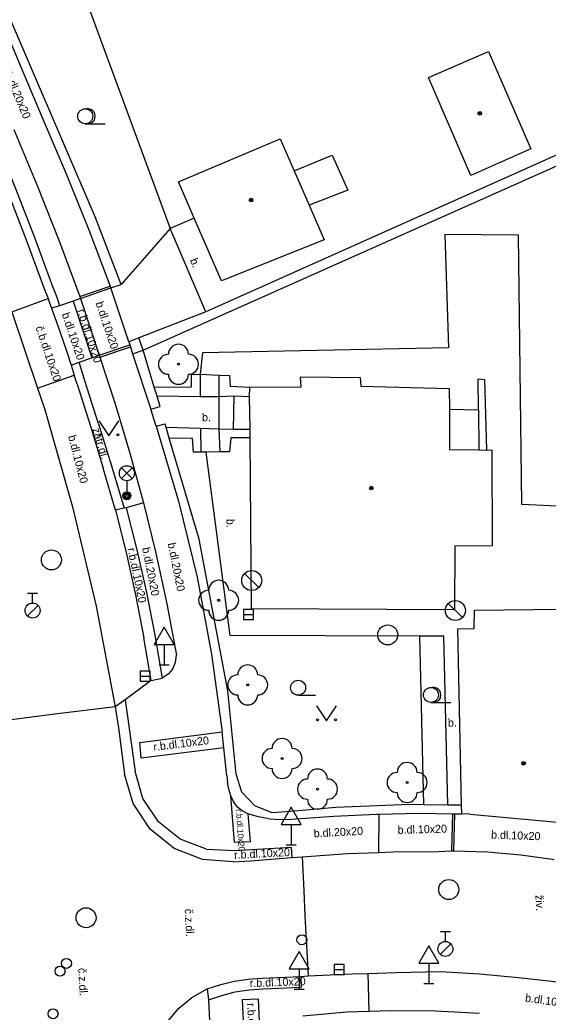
# Model space of a CAD drawing. Extents: x -600309 to -598967, y -1161267 to -1160292.
# Drawn here: x -599780.47 to -599754.06, y -1160431.81 to -1160382.2 of the extents above; entities that cross this region are included whole.
import ezdxf

# ---------------------------------------------------------------- set-up
doc = ezdxf.new("R2010")
doc.units = 0
for name, color, linetype in [('Level 10', 7, 'Continuous'), ('Level 11', 7, 'Continuous'), ('Level 21', 7, 'Continuous'), ('Level 22', 7, 'Continuous'), ('Level 27', 7, 'Continuous'), ('Level 28', 7, 'Continuous'), ('Level 33', 7, 'Continuous'), ('Level 34', 7, 'Continuous'), ('Level 36', 7, 'Continuous'), ('Level 39', 7, 'Continuous'), ('Level 40', 7, 'Continuous'), ('Level 5', 7, 'Continuous'), ('Level 7', 7, 'Continuous'), ('Level 8', 7, 'Continuous')]:
    doc.layers.add(name, color=color, linetype=linetype)

msp = doc.modelspace()

# ---------------------------------------------------------------- linework, layer by layer
at = {"layer": 'Level 10'}
for points in [[(-599782.1, -1160388.28), (-599781.1, -1160390.73), (-599780.15, -1160393.2)], [(-599780.15, -1160393.2), (-599779.23, -1160395.68)], [(-599779.23, -1160395.68), (-599779.11, -1160395.99), (-599779.06, -1160396.13)], [(-599779.06, -1160396.13), (-599779, -1160396.3), (-599778.89, -1160396.62)], [(-599778.89, -1160396.62), (-599778.49, -1160397.73), (-599778.11, -1160398.85), (-599777.91, -1160399.46), (-599777.75, -1160399.97)], [(-599777.61, -1160400.42), (-599777.75, -1160399.97)], [(-599777.61, -1160400.42), (-599776.94, -1160402.51), (-599776.3, -1160404.61)], [(-599775.68, -1160406.72), (-599776.3, -1160404.61)], [(-599775.68, -1160406.72), (-599775.15, -1160408.83), (-599774.68, -1160410.95), (-599774.27, -1160413.09)], [(-599773.91, -1160415.23), (-599774.27, -1160413.09)], [(-599773.91, -1160415.23), (-599775.21, -1160416.2), (-599775.71, -1160416.54)], [(-599775.71, -1160416.54), (-599775.53, -1160417.59), (-599775.23, -1160419.91)], [(-599769.8, -1160424.29), (-599771.33, -1160424.18), (-599772.76, -1160423.62), (-599773.95, -1160422.66), (-599774.8, -1160421.38), (-599775.23, -1160419.91)], [(-599766.35, -1160424.05), (-599764.09, -1160423.88), (-599762.53, -1160423.82), (-599761.83, -1160423.79), (-599759.56, -1160423.77)], [(-599759.56, -1160423.77), (-599758.88, -1160423.75), (-599758.78, -1160423.75)], [(-599758.78, -1160423.75), (-599757.1, -1160423.8), (-599755.43, -1160423.94), (-599753.86, -1160424.16), (-599753.76, -1160424.17)], [(-599769.8, -1160424.29), (-599768.94, -1160424.25)], [(-599768.94, -1160424.25), (-599767.51, -1160424.12)], [(-599767.51, -1160424.12), (-599766.86, -1160424.08), (-599766.35, -1160424.05)], [(-599766.05, -1160430), (-599763.85, -1160429.89), (-599763.08, -1160429.87), (-599761.65, -1160429.82), (-599759.45, -1160429.78)], [(-599759.45, -1160429.78), (-599757.49, -1160429.9), (-599755.54, -1160430.07), (-599753.59, -1160430.29), (-599751.65, -1160430.57)], [(-599771.1, -1160430.64), (-599770.43, -1160430.42), (-599769.75, -1160430.26), (-599769.06, -1160430.16), (-599768.36, -1160430.11)], [(-599768.36, -1160430.11), (-599766.43, -1160430.02), (-599766.05, -1160430)], [(-599773.52, -1160433.08), (-599773.1, -1160432.31), (-599772.54, -1160431.63), (-599771.87, -1160431.07), (-599771.1, -1160430.64)]]:
    msp.add_lwpolyline(points, dxfattribs=at)
at = {"layer": 'Level 11'}
for points in [[(-599780.77, -1160387.68), (-599779.6, -1160390.48), (-599778.49, -1160393.29), (-599777.47, -1160396.03), (-599777.43, -1160396.13)], [(-599781.72, -1160388.08), (-599780.71, -1160390.55), (-599779.75, -1160393.03), (-599778.83, -1160395.53)], [(-599766.76, -1160389.75), (-599764.85, -1160388.96), (-599764.08, -1160390.7199), (-599766, -1160391.4699)], [(-599771.75, -1160392.11), (-599772.96, -1160392.63)], [(-599772.96, -1160392.63), (-599775.4, -1160395.43)], [(-599771.17, -1160396.8), (-599772.96, -1160392.63)], [(-599750.25, -1160410.97), (-599752.62, -1160411), (-599752.54, -1160406.56), (-599755.37, -1160406.43), (-599755.54, -1160392.97), (-599759.22, -1160392.93), (-599759.05, -1160398.6), (-599771.33, -1160398.85), (-599771.45, -1160399.92)], [(-599778.83, -1160395.53), (-599778.71, -1160395.85), (-599778.59, -1160396.17), (-599778.48, -1160396.49)], [(-599777.47, -1160396.03), (-599775.95, -1160395.51)], [(-599777.43, -1160396.13), (-599775.92, -1160395.6)], [(-599780.86, -1160396.79), (-599779.06, -1160396.13)], [(-599777.43, -1160396.13), (-599777.8, -1160396.27), (-599778.48, -1160396.49)], [(-599777.43, -1160396.13), (-599776.5, -1160398.96)], [(-599778.48, -1160396.49), (-599778.89, -1160396.62)], [(-599777.8, -1160396.27), (-599776.87, -1160399.09)], [(-599780.86, -1160396.79), (-599779.58, -1160400.62)], [(-599776.5, -1160398.96), (-599774.97, -1160398.44)], [(-599776.47, -1160399.06), (-599774.94, -1160398.54)], [(-599777.51, -1160399.32), (-599776.87, -1160399.09), (-599776.5, -1160398.96)], [(-599776.5, -1160398.96), (-599776.47, -1160399.06), (-599775.7, -1160401.4)], [(-599777.91, -1160399.46), (-599777.51, -1160399.32)], [(-599777.2, -1160400.29), (-599777.51, -1160399.32)], [(-599779.58, -1160400.62), (-599777.75, -1160399.97)], [(-599773.75, -1160400.56), (-599771.88, -1160400.54), (-599771.88, -1160399.93), (-599771.45, -1160399.92)], [(-599771.45, -1160399.92), (-599771.46, -1160401.04)], [(-599771.45, -1160399.92), (-599770.51, -1160399.96)], [(-599770.51, -1160401.05), (-599770.51, -1160399.96)], [(-599770.51, -1160399.96), (-599769.99, -1160399.98), (-599769.96, -1160400.52), (-599768.98, -1160400.57)], [(-599757.55, -1160401.69), (-599757.56, -1160400.14), (-599757.24, -1160400.18), (-599757.14, -1160403.71)], [(-599779.58, -1160400.62), (-599779.24, -1160401.63), (-599777.84, -1160406.55), (-599776.66, -1160411.52), (-599775.71, -1160416.54)], [(-599776.53, -1160402.39), (-599777.2, -1160400.29)], [(-599771.46, -1160401.04), (-599773.61, -1160401.02)], [(-599770.51, -1160401.05), (-599771.46, -1160401.04)], [(-599769.78, -1160401.01), (-599770.51, -1160401.05)], [(-599770.51, -1160402.65), (-599770.51, -1160401.05)], [(-599769.78, -1160401.01), (-599769.8, -1160402.6599)], [(-599768.99, -1160401.04), (-599769.78, -1160401.01)], [(-599775.7, -1160401.4), (-599774.97, -1160403.86)], [(-599759, -1160401.67), (-599757.55, -1160401.69)], [(-599757.55, -1160401.69), (-599757.52, -1160403.69)], [(-599776.53, -1160402.39), (-599775.88, -1160404.5), (-599775.26, -1160406.62)], [(-599773.1599, -1160402.56), (-599771.44, -1160402.62)], [(-599771.44, -1160402.62), (-599771.42, -1160403.81)], [(-599771.44, -1160402.62), (-599770.51, -1160402.65)], [(-599770.45, -1160403.8), (-599770.51, -1160402.65)], [(-599770.51, -1160402.65), (-599769.8, -1160402.6599)], [(-599769.8, -1160402.6599), (-599768.95, -1160402.67)], [(-599771.42, -1160403.81), (-599771.79, -1160403.81), (-599771.84, -1160403.13), (-599773, -1160403.11)], [(-599768.96, -1160403.1), (-599769.92, -1160403.1), (-599769.99, -1160403.79), (-599770.45, -1160403.8)], [(-599774.97, -1160403.86), (-599774.29, -1160406.34)], [(-599770.45, -1160403.8), (-599771.15, -1160403.81), (-599771.42, -1160403.81)], [(-599769.95, -1160412.98), (-599771.15, -1160403.81)], [(-599775.26, -1160406.62), (-599775.68, -1160406.72)], [(-599774.29, -1160406.34), (-599775.15, -1160406.59), (-599775.26, -1160406.62)], [(-599775.15, -1160406.59), (-599774.62, -1160408.7), (-599774.14, -1160410.83), (-599773.72, -1160412.96), (-599773.36, -1160415.11)], [(-599774.29, -1160406.34), (-599773.67, -1160408.86), (-599773.12, -1160411.4), (-599772.64, -1160413.96)], [(-599759.28, -1160413.02), (-599760.48, -1160413.02), (-599769.95, -1160412.98)], [(-599759.07, -1160421.46), (-599759.28, -1160413.02)], [(-599758.57, -1160412.65), (-599757.76, -1160412.63)], [(-599772.68, -1160414.32), (-599772.64, -1160413.96)], [(-599772.82, -1160414.65), (-599772.68, -1160414.32)], [(-599772.82, -1160414.65), (-599773.05, -1160414.92), (-599773.36, -1160415.11)], [(-599773.91, -1160415.23), (-599773.36, -1160415.11)], [(-599775.71, -1160416.54), (-599778.72, -1160416.92), (-599781.69, -1160417.29)], [(-599775.21, -1160416.2), (-599774.71, -1160419.78)], [(-599770.28, -1160418.59), (-599774.4, -1160419.11), (-599774.47, -1160418.33), (-599770.36, -1160417.79)], [(-599771.14, -1160423.66), (-599772.45, -1160423.16), (-599773.54, -1160422.29), (-599774.32, -1160421.13), (-599774.71, -1160419.78)], [(-599769.07, -1160421.89), (-599768.96, -1160423.29), (-599769.74, -1160423.33), (-599769.92, -1160420.99)], [(-599762.53, -1160423.82), (-599762.51, -1160421.91)], [(-599758.88, -1160423.75), (-599758.82, -1160421.89)], [(-599758.78, -1160423.75), (-599758.72, -1160421.89)], [(-599771.14, -1160423.66), (-599769.74, -1160423.73)], [(-599769.74, -1160423.73), (-599766.89, -1160423.56)], [(-599766.86, -1160424.08), (-599766.89, -1160423.56)], [(-599766.35, -1160424.05), (-599766.27, -1160425.74), (-599766.22, -1160426.98), (-599766.05, -1160430)], [(-599763.08, -1160429.87), (-599763.03, -1160431.76)], [(-599766.43, -1160430.02), (-599766.4, -1160430.56)], [(-599771.1, -1160430.64), (-599771.04, -1160431.2), (-599769.82, -1160456.9)], [(-599771.04, -1160431.2), (-599770.38, -1160430.97), (-599769.7, -1160430.8), (-599769.01, -1160430.69)], [(-599769.01, -1160430.69), (-599768.31, -1160430.64)], [(-599768.31, -1160430.64), (-599766.4, -1160430.56)], [(-599769.18, -1160434.77), (-599769.34, -1160431.18), (-599768.56, -1160431.14), (-599768.47, -1160433.04)]]:
    msp.add_lwpolyline(points, dxfattribs=at)
at = {"layer": 'Level 21'}
for points in [[(-599778.01, -1160378.91), (-599772.96, -1160392.63)], [(-599760.27, -1160421.44), (-599760.48, -1160413.02)]]:
    msp.add_lwpolyline(points, dxfattribs=at)
at = {"layer": 'Level 22'}
for centre in [(-599772.54, -1160399.42), (-599770.53, -1160411.22), (-599769.08, -1160415.45), (-599767.36, -1160419.13), (-599761.11, -1160420.33), (-599765.59, -1160420.66)]:
    msp.add_circle(centre, 0.05, dxfattribs=at)
for centre, start, end in [((-599772.54, -1160398.92), 0, 180), ((-599773.04, -1160399.42), 90, 270), ((-599772.04, -1160399.42), 270, 90), ((-599772.54, -1160399.92), 180, 0), ((-599770.53, -1160410.72), 0, 180), ((-599771.03, -1160411.22), 90, 270), ((-599770.03, -1160411.22), 270, 90), ((-599770.53, -1160411.72), 180, 0), ((-599769.08, -1160414.95), 0, 180), ((-599769.58, -1160415.45), 90, 270), ((-599768.58, -1160415.45), 270, 90), ((-599769.08, -1160415.95), 180, 0), ((-599767.36, -1160418.63), 0, 180), ((-599767.86, -1160419.13), 90, 270), ((-599766.86, -1160419.13), 270, 90), ((-599761.11, -1160419.83), 0, 180), ((-599767.36, -1160419.63), 180, 0), ((-599765.59, -1160420.16), 0, 180), ((-599761.61, -1160420.33), 90, 270), ((-599760.61, -1160420.33), 270, 90), ((-599766.09, -1160420.66), 90, 270), ((-599765.09, -1160420.66), 270, 90), ((-599761.11, -1160420.83), 180, 0), ((-599765.59, -1160421.16), 180, 0)]:
    msp.add_arc(centre, 0.5, start, end, dxfattribs=at)
at = {"layer": 'Level 27'}
for p, q in [((-599768.527, -1160410.584), (-599769.234, -1160409.877)), ((-599758.347, -1160412.084), (-599759.054, -1160411.377)), ((-599769.29, -1160411.93), (-599768.79, -1160411.93)), ((-599774.46, -1160415.01), (-599773.96, -1160415.01)), ((-599764.75, -1160429.68), (-599764.25, -1160429.68))]:
    msp.add_line(p, q, dxfattribs=at)
for points in [[(-599769.29, -1160412.18), (-599768.79, -1160412.18), (-599768.79, -1160411.68), (-599769.29, -1160411.68)], [(-599774.46, -1160415.26), (-599773.96, -1160415.26), (-599773.96, -1160414.76), (-599774.46, -1160414.76)], [(-599764.75, -1160429.93), (-599764.25, -1160429.93), (-599764.25, -1160429.43), (-599764.75, -1160429.43)]]:
    msp.add_lwpolyline(points, close=True, dxfattribs=at)
for centre in [(-599778.89, -1160409.2), (-599768.88, -1160410.23), (-599758.7, -1160411.73), (-599762.08, -1160412.95), (-599759.03, -1160425.68), (-599777.16, -1160427.09)]:
    msp.add_circle(centre, 0.5, dxfattribs=at)
at = {"layer": 'Level 28'}
for p, q in [((-599780.08, -1160410.855), (-599779.58, -1160410.855)), ((-599779.83, -1160411.355), (-599779.83, -1160410.855)), ((-599780.088, -1160412.002), (-599779.558, -1160411.472)), ((-599759.45, -1160427.775), (-599758.95, -1160427.775)), ((-599759.2, -1160428.275), (-599759.2, -1160427.775)), ((-599759.458, -1160428.922), (-599758.928, -1160428.392))]:
    msp.add_line(p, q, dxfattribs=at)
for centre, radius in [((-599779.83, -1160411.73), 0.375), ((-599766.37, -1160428.19), 0.25), ((-599759.2, -1160428.65), 0.375), ((-599778.14, -1160429.37), 0.25), ((-599778.46, -1160429.76), 0.25), ((-599778.81, -1160431.89), 0.25)]:
    msp.add_circle(centre, radius, dxfattribs=at)
at = {"layer": 'Level 33'}
for p, q in [((-599775.385, -1160405.13), (-599774.855, -1160404.6)), ((-599775.385, -1160404.6), (-599774.855, -1160405.13)), ((-599775.12, -1160405.24), (-599775.12, -1160405.99))]:
    msp.add_line(p, q, dxfattribs=at)
for centre, radius in [((-599775.12, -1160404.865), 0.375), ((-599775.12, -1160405.99), 0.2), ((-599775.12, -1160405.99), 0.1445), ((-599775.12, -1160405.99), 0.0876)]:
    msp.add_circle(centre, radius, dxfattribs=at)
at = {"layer": 'Level 34'}
for p, q in [((-599773.26, -1160413.422), (-599773.26, -1160414.44)), ((-599773.51, -1160414.44), (-599773.01, -1160414.44)), ((-599766.91, -1160422.422), (-599766.91, -1160423.44)), ((-599767.16, -1160423.44), (-599766.66, -1160423.44)), ((-599760.03, -1160429.362), (-599760.03, -1160430.38)), ((-599766.51, -1160429.642), (-599766.51, -1160430.66)), ((-599760.28, -1160430.38), (-599759.78, -1160430.38)), ((-599766.76, -1160430.66), (-599766.26, -1160430.66))]:
    msp.add_line(p, q, dxfattribs=at)
for points in [[(-599773.76, -1160413.422), (-599772.76, -1160413.422), (-599773.26, -1160412.556)], [(-599767.41, -1160422.422), (-599766.41, -1160422.422), (-599766.91, -1160421.556)], [(-599760.53, -1160429.362), (-599759.53, -1160429.362), (-599760.03, -1160428.496)], [(-599767.01, -1160429.642), (-599766.01, -1160429.642), (-599766.51, -1160428.776)]]:
    msp.add_lwpolyline(points, close=True, dxfattribs=at)
at = {"layer": 'Level 36'}
for p, q in [((-599777.2, -1160387.395), (-599776.2, -1160387.395)), ((-599766.56, -1160415.965), (-599765.685, -1160415.965)), ((-599759.92, -1160416.325), (-599758.92, -1160416.325))]:
    msp.add_line(p, q, dxfattribs=at)
for points in [[(-599776.52, -1160402.25), (-599776.02, -1160403), (-599775.52, -1160402.25)], [(-599765.64, -1160416.5), (-599765.14, -1160417.25), (-599764.64, -1160416.5)]]:
    msp.add_lwpolyline(points, dxfattribs=at)
for centre, radius in [((-599777.2, -1160387.0196), 0.375), ((-599776.4702, -1160402.9498), 0.05), ((-599775.5708, -1160402.9498), 0.05), ((-599766.5601, -1160415.5899), 0.375), ((-599759.92, -1160415.9496), 0.375), ((-599765.5902, -1160417.1998), 0.05), ((-599764.6908, -1160417.1998), 0.05)]:
    msp.add_circle(centre, radius, dxfattribs=at)
for centre in [(-599777.075, -1160387.0196), (-599759.795, -1160415.9496)]:
    msp.add_arc(centre, 0.375, 260.40593, 99.59407, dxfattribs=at)
at = {"layer": 'Level 39'}
for centre, radius in [((-599757.48, -1160386.88), 0.09), ((-599757.48, -1160386.88), 0.0398), ((-599768.9099, -1160391.21), 0.09), ((-599768.9099, -1160391.21), 0.0398), ((-599762.9, -1160405.61), 0.09), ((-599762.9, -1160405.61), 0.0398), ((-599755.29, -1160419.37), 0.09), ((-599755.29, -1160419.37), 0.0398)]:
    msp.add_circle(centre, radius, dxfattribs=at)
at = {"layer": 'Level 5'}
for points in [[(-599760.04, -1160385.08), (-599757.05, -1160383.79)], [(-599757.05, -1160383.79), (-599754.93, -1160388.65)], [(-599757.93, -1160389.98), (-599760.04, -1160385.08)], [(-599772.53, -1160390.3), (-599767.46, -1160388.15)], [(-599767.46, -1160388.15), (-599766.76, -1160389.75)], [(-599754.93, -1160388.65), (-599757.93, -1160389.98)], [(-599766.76, -1160389.75), (-599766, -1160391.4699)], [(-599770.39, -1160395.25), (-599771.75, -1160392.11), (-599772.53, -1160390.3)], [(-599766, -1160391.4699), (-599765.26, -1160393.19)], [(-599765.26, -1160393.19), (-599770.39, -1160395.25)], [(-599766.4, -1160400.55), (-599766.44, -1160400.05)], [(-599766.44, -1160400.05), (-599763.46, -1160400.08)], [(-599763.46, -1160400.08), (-599763.43, -1160400.52)], [(-599768.99, -1160401.04), (-599768.98, -1160400.57)], [(-599768.98, -1160400.57), (-599766.4, -1160400.55)], [(-599763.43, -1160400.52), (-599759.01, -1160400.63)], [(-599759.01, -1160400.63), (-599759, -1160401.67)], [(-599768.95, -1160402.67), (-599768.99, -1160401.04)], [(-599759, -1160401.67), (-599758.99, -1160403.68)], [(-599768.96, -1160403.1), (-599768.95, -1160402.67)], [(-599768.89, -1160411.65), (-599768.96, -1160403.1)], [(-599758.99, -1160403.68), (-599757.52, -1160403.69)], [(-599757.52, -1160403.69), (-599757.14, -1160403.71)], [(-599757.14, -1160403.71), (-599756.88, -1160403.69)], [(-599756.88, -1160403.69), (-599756.86, -1160408.49)], [(-599758.7199, -1160408.52), (-599758.74, -1160411.7)], [(-599756.86, -1160408.49), (-599758.7199, -1160408.52)], [(-599757.75, -1160411.71), (-599750.4, -1160411.63)], [(-599758.74, -1160411.7), (-599768.89, -1160411.65)], [(-599757.76, -1160412.63), (-599757.75, -1160411.71)], [(-599758.38, -1160421.89), (-599758.39, -1160421.47), (-599758.57, -1160412.65)], [(-599757.97, -1160421.92), (-599758.38, -1160421.89)]]:
    msp.add_lwpolyline(points, dxfattribs=at)
at = {"layer": 'Level 7'}
for points in [[(-599788.13, -1160366.61), (-599783.72, -1160376.73), (-599779.4, -1160386.97)], [(-599775.4, -1160395.43), (-599776.71, -1160392.04), (-599783.18, -1160376.97), (-599786.73, -1160368.69)], [(-599779.4, -1160386.97), (-599778.18, -1160389.82), (-599777.02, -1160392.7), (-599775.95, -1160395.51), (-599775.92, -1160395.6)], [(-599750.75, -1160387.6599), (-599771.17, -1160396.8), (-599774.52, -1160398.1), (-599775.02, -1160398.29)], [(-599774.31, -1160398.71), (-599750.57, -1160388.14)], [(-599775.92, -1160395.6), (-599775.4, -1160395.43)], [(-599774.31, -1160398.71), (-599774.52, -1160398.1)], [(-599775.02, -1160398.29), (-599774.97, -1160398.44), (-599774.94, -1160398.54), (-599774.83, -1160398.89)], [(-599774.83, -1160398.89), (-599774.31, -1160398.71)], [(-599773.75, -1160400.56), (-599774.31, -1160398.71)], [(-599774.83, -1160398.89), (-599773.92, -1160401.67)], [(-599773.61, -1160401.02), (-599773.75, -1160400.56)], [(-599773.46, -1160401.53), (-599773.61, -1160401.02)], [(-599773.92, -1160401.67), (-599773.46, -1160401.53)], [(-599773.66, -1160402.52), (-599773.21, -1160402.4)], [(-599773.66, -1160402.52), (-599772.54, -1160406.27), (-599771.61, -1160410.07), (-599770.89, -1160413.91), (-599770.36, -1160417.79)], [(-599773.1599, -1160402.56), (-599773.21, -1160402.4)], [(-599773, -1160403.11), (-599773.1599, -1160402.56)], [(-599768.73, -1160421.5), (-599769.37, -1160420.81), (-599769.65, -1160419.92), (-599770.07, -1160415.74), (-599771.5, -1160408.17), (-599773, -1160403.11)], [(-599770.12, -1160419.99), (-599770.28, -1160418.59), (-599770.36, -1160417.79)], [(-599770.12, -1160419.99), (-599770.09, -1160420.33)], [(-599769.92, -1160420.99), (-599770.02, -1160420.66), (-599770.09, -1160420.33)], [(-599769.07, -1160421.89), (-599769.35, -1160421.74), (-599769.6, -1160421.54), (-599769.79, -1160421.28), (-599769.92, -1160420.99)], [(-599758.39, -1160421.47), (-599759.07, -1160421.46), (-599760.27, -1160421.44), (-599760.94, -1160421.43), (-599764.67, -1160421.58), (-599766.93, -1160421.78), (-599767.86, -1160421.84), (-599768.73, -1160421.5)], [(-599768, -1160422.14), (-599768.54, -1160422.04), (-599769.07, -1160421.89)], [(-599766.9, -1160422.16), (-599764.77, -1160422.01), (-599762.64, -1160421.91), (-599762.51, -1160421.91), (-599760.51, -1160421.87), (-599758.82, -1160421.89), (-599758.72, -1160421.89), (-599758.38, -1160421.89)], [(-599768, -1160422.14), (-599767.45, -1160422.18)], [(-599767.45, -1160422.18), (-599766.9, -1160422.16)], [(-599766.33, -1160431.99), (-599764.12, -1160431.8), (-599763.03, -1160431.76), (-599761.91, -1160431.72), (-599759.7, -1160431.74), (-599757.49, -1160431.86)]]:
    msp.add_lwpolyline(points, dxfattribs=at)
at = {"layer": 'Level 8'}
for points in [[(-599775.02, -1160398.29), (-599775.92, -1160395.6)], [(-599773.66, -1160402.52), (-599773.92, -1160401.67)], [(-599757.97, -1160421.92), (-599753.6, -1160422.31), (-599753.5, -1160422.32)]]:
    msp.add_lwpolyline(points, dxfattribs=at)

# ---------------------------------------------------------------- texts
at = {"layer": 'Level 40'}
for s, height, rotation, p in [('b.dl.20x20', 0.39998, 292.78053, (-599781.23, -1160384.91)), ('b.', 0.4, 293.19859, (-599771.98, -1160394.22)), ('r.b.dl.10x20', 0.39993, 288, (-599777.6, -1160396.73)), ('b.dl.10x20', 0.39997, 288.67621, (-599776.69, -1160396.36)), ('b.dl.10x20', 0.39996, 288.67621, (-599778.38, -1160396.91)), ('č.b.dl.10x20', 0.39999, 288.67621, (-599779.69, -1160397.58)), ('zatr.dl.', 0.4, 286.62738, (-599776.85, -1160402.66)), ('b.dl.10x20', 0.4, 284.66836, (-599778.06, -1160403.02)), ('b.', 0.4, 270.31366, (-599770.14, -1160407.15)), ('r.b.dl.10x20', 0.399954, 281.71798, (-599775.09, -1160408.64)), ('b.dl.20x20', 0.39999, 281.30677, (-599774.36, -1160408.61)), ('b.dl.20x20', 0.39999, 281.30677, (-599773.08, -1160408.38)), ('b.', 0.4, 1.43054, (-599759.07, -1160417.54)), ('r.b.dl.10x20', 0.39993, 7, (-599773.77, -1160418.75)), ('r.b.dl.10x20', 0.3, 274, (-599769.67, -1160421.67)), ('b.dl.20x20', 0.39999, 3.00077, (-599765.77, -1160423.07)), ('b.dl.10x20', 0.39994, 1.56999, (-599761.58, -1160422.9)), ('b.dl.10x20', 0.39994, 358, (-599756.92, -1160423.13)), ('r.b.dl.10x20', 0.39993, 3, (-599769.75, -1160424.15)), ('živ.', 0.4, 272.51289, (-599754.7, -1160425.96)), ('č.z.dl.', 0.39998, 273.01627, (-599772.23, -1160426.65)), ('č.z.dl.', 0.39998, 273.01627, (-599777.55, -1160429.61)), ('r.b.dl.10x20', 0.39993, 2, (-599768.97, -1160430.56)), ('b.dl.10x20', 0.39994, 352, (-599755.23, -1160431.28)), ('r.b.dl.10x20', 0.39993, 273, (-599769.11, -1160431.37))]:
    msp.add_text(s, height=height, rotation=rotation, dxfattribs=at).set_placement(p)
msp.add_text('b.', height=0.4, dxfattribs=at).set_placement((-599771.36, -1160402.27))

doc.saveas('drawing.dxf')
